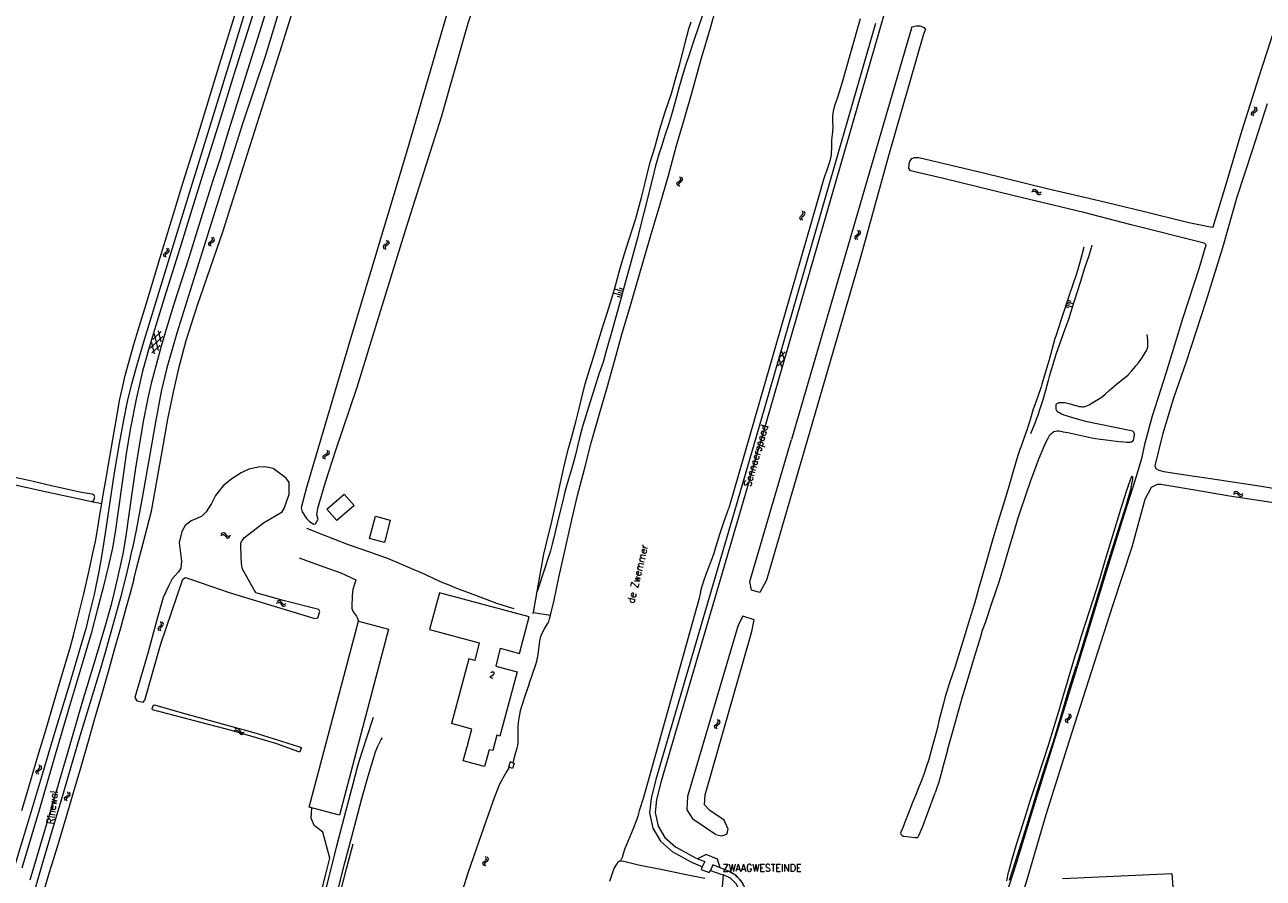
# Model space of a CAD drawing. Header units: metres. Extents: x 189705 to 199106, y 581686 to 588448.
# Tile 495 of 555: x 197598 to 197928, y 586256 to 586484. Entities that reach past the tile are written whole.
import ezdxf

# ---------------------------------------------------------------- set-up
doc = ezdxf.new("R2010")
doc.units = ezdxf.units.M
doc.layers.add('B-WA-OG-GBKN-G', color=7, linetype='Continuous', lineweight=18)
doc.styles.add('Style-STANDARD', font='STANDARD.shx')

msp = doc.modelspace()

# ---------------------------------------------------------------- linework, layer by layer
at = {"layer": 'B-WA-OG-GBKN-G'}
for p, q in [((197925.012, 586460.37), (197925.198, 586460.653)), ((197925.041, 586460.044), (197925.012, 586460.37)), ((197925.221, 586459.678), (197925.041, 586460.044)), ((197925.198, 586460.653), (197925.53, 586460.887)), ((197925.497, 586460.247), (197925.676, 586460.52)), ((197925.524, 586459.92), (197925.497, 586460.247)), ((197925.701, 586459.553), (197925.524, 586459.92)), ((197925.53, 586460.887), (197925.863, 586461.124)), ((197925.676, 586460.52), (197926.012, 586460.764)), ((197926.021, 586461.733), (197925.841, 586462.1)), ((197925.863, 586461.124), (197926.046, 586461.397)), ((197926.012, 586460.764), (197926.346, 586460.998)), ((197926.046, 586461.397), (197926.021, 586461.733)), ((197926.501, 586461.607), (197926.322, 586461.975)), ((197926.346, 586460.998), (197926.529, 586461.271)), ((197926.529, 586461.271), (197926.501, 586461.607)), ((197772.28, 586442.192), (197772.603, 586442.442)), ((197772.735, 586443.056), (197772.541, 586443.416)), ((197772.603, 586442.442), (197772.775, 586442.722)), ((197772.775, 586442.722), (197772.735, 586443.056)), ((197773.221, 586442.951), (197773.026, 586443.311)), ((197773.09, 586442.336), (197773.262, 586442.616)), ((197773.262, 586442.616), (197773.221, 586442.951)), ((197771.783, 586441.654), (197771.957, 586441.944)), ((197771.825, 586441.329), (197771.783, 586441.654)), ((197772.02, 586440.971), (197771.825, 586441.329)), ((197771.957, 586441.944), (197772.28, 586442.192)), ((197772.273, 586441.551), (197772.441, 586441.831)), ((197772.313, 586441.225), (197772.273, 586441.551)), ((197772.505, 586440.866), (197772.313, 586441.225)), ((197772.441, 586441.831), (197772.766, 586442.088)), ((197772.766, 586442.088), (197773.09, 586442.336)), ((197866.487, 586439.382), (197866.842, 586439.581)), ((197866.583, 586439.869), (197866.937, 586440.07)), ((197866.842, 586439.581), (197867.168, 586439.626)), ((197866.937, 586440.07), (197867.261, 586440.118)), ((197867.168, 586439.626), (197867.45, 586439.464)), ((197867.261, 586440.118), (197867.555, 586439.949)), ((197867.45, 586439.464), (197867.714, 586439.144)), ((197867.555, 586439.949), (197867.808, 586439.631)), ((197867.714, 586439.144), (197867.967, 586438.824)), ((197867.808, 586439.631), (197868.064, 586439.313)), ((197868.064, 586439.313), (197868.348, 586439.146)), ((197868.348, 586439.146), (197868.681, 586439.192)), ((197868.681, 586439.192), (197869.037, 586439.392)), ((197867.967, 586438.824), (197868.251, 586438.657)), ((197868.251, 586438.657), (197868.585, 586438.705)), ((197868.585, 586438.705), (197868.941, 586438.905)), ((197804.564, 586432.495), (197804.708, 586432.802)), ((197804.708, 586432.802), (197805.004, 586433.081)), ((197805.004, 586433.081), (197805.3, 586433.363)), ((197805.063, 586432.443), (197805.201, 586432.739)), ((197805.368, 586433.988), (197805.138, 586434.326)), ((197805.201, 586432.739), (197805.498, 586433.028)), ((197805.3, 586433.363), (197805.442, 586433.66)), ((197805.442, 586433.66), (197805.368, 586433.988)), ((197805.498, 586433.028), (197805.795, 586433.307)), ((197805.862, 586433.933), (197805.632, 586434.271)), ((197805.795, 586433.307), (197805.937, 586433.604)), ((197805.937, 586433.604), (197805.862, 586433.933)), ((197804.639, 586432.177), (197804.564, 586432.495)), ((197804.87, 586431.841), (197804.639, 586432.177)), ((197805.135, 586432.123), (197805.063, 586432.443)), ((197805.363, 586431.785), (197805.135, 586432.123)), ((197646.852, 586425.621), (197647.04, 586425.904)), ((197647.04, 586425.904), (197647.373, 586426.137)), ((197647.373, 586426.137), (197647.706, 586426.372)), ((197647.517, 586425.769), (197647.854, 586426.012)), ((197647.866, 586426.981), (197647.687, 586427.349)), ((197647.706, 586426.372), (197647.89, 586426.645)), ((197647.854, 586426.012), (197648.189, 586426.245)), ((197647.89, 586426.645), (197647.866, 586426.981)), ((197648.346, 586426.854), (197648.168, 586427.222)), ((197648.189, 586426.245), (197648.373, 586426.518)), ((197648.373, 586426.518), (197648.346, 586426.854)), ((197694.246, 586426.537), (197694.428, 586426.173)), ((197694.428, 586426.173), (197694.459, 586425.846)), ((197694.729, 586426.418), (197694.913, 586426.055)), ((197694.913, 586426.055), (197694.946, 586425.729)), ((197819.292, 586427.4), (197819.459, 586427.694)), ((197819.342, 586427.076), (197819.292, 586427.4)), ((197819.546, 586426.723), (197819.342, 586427.076)), ((197819.459, 586427.694), (197819.776, 586427.95)), ((197819.776, 586427.95), (197820.093, 586428.208)), ((197819.785, 586427.309), (197819.945, 586427.593)), ((197819.833, 586426.985), (197819.785, 586427.309)), ((197820.034, 586426.63), (197819.833, 586426.985)), ((197819.945, 586427.593), (197820.264, 586427.859)), ((197820.21, 586428.826), (197820.007, 586429.181)), ((197820.093, 586428.208), (197820.257, 586428.493)), ((197820.257, 586428.493), (197820.21, 586428.826)), ((197820.264, 586427.859), (197820.582, 586428.114)), ((197820.697, 586428.732), (197820.494, 586429.087)), ((197820.582, 586428.114), (197820.747, 586428.399)), ((197820.747, 586428.399), (197820.697, 586428.732)), ((197634.841, 586422.683), (197635.025, 586422.967)), ((197634.873, 586422.357), (197634.841, 586422.683)), ((197635.025, 586422.967), (197635.356, 586423.204)), ((197635.328, 586422.564), (197635.505, 586422.839)), ((197635.356, 586423.204), (197635.686, 586423.444)), ((197635.505, 586422.839), (197635.838, 586423.085)), ((197635.839, 586424.054), (197635.656, 586424.42)), ((197635.686, 586423.444), (197635.867, 586423.719)), ((197635.838, 586423.085), (197636.17, 586423.322)), ((197635.867, 586423.719), (197635.839, 586424.054)), ((197636.32, 586423.933), (197636.138, 586424.299)), ((197636.17, 586423.322), (197636.351, 586423.597)), ((197636.351, 586423.597), (197636.32, 586423.933)), ((197646.88, 586425.295), (197646.852, 586425.621)), ((197647.059, 586424.929), (197646.88, 586425.295)), ((197647.338, 586425.497), (197647.517, 586425.769)), ((197647.363, 586425.17), (197647.338, 586425.497)), ((197647.539, 586424.802), (197647.363, 586425.17)), ((197693.62, 586425.084), (197693.44, 586424.809)), ((197693.44, 586424.809), (197693.472, 586424.473)), ((197693.472, 586424.473), (197693.656, 586424.108)), ((197693.951, 586425.322), (197693.62, 586425.084)), ((197694.104, 586424.965), (197693.925, 586424.689)), ((197693.925, 586424.689), (197693.955, 586424.354)), ((197694.284, 586425.571), (197693.951, 586425.322)), ((197693.955, 586424.354), (197694.139, 586423.989)), ((197694.434, 586425.205), (197694.104, 586424.965)), ((197694.459, 586425.846), (197694.284, 586425.571)), ((197694.764, 586425.444), (197694.434, 586425.205)), ((197694.946, 586425.729), (197694.764, 586425.444)), ((197635.056, 586421.993), (197634.873, 586422.357)), ((197635.357, 586422.237), (197635.328, 586422.564)), ((197635.538, 586421.872), (197635.357, 586422.237)), ((197757.347, 586412.833), (197755.175, 586413.437)), ((197757.498, 586413.376), (197756.412, 586413.678)), ((197757.045, 586411.747), (197754.873, 586412.351)), ((197756.894, 586411.204), (197755.808, 586411.506)), ((197757.196, 586412.29), (197756.11, 586412.592)), ((197875.674, 586409.691), (197876.532, 586409.407)), ((197875.816, 586410.12), (197877.532, 586409.553)), ((197875.958, 586410.549), (197876.816, 586410.265)), ((197875.39, 586408.833), (197876.248, 586408.549)), ((197875.532, 586409.262), (197877.248, 586408.695)), ((197634.602, 586400.852), (197631.278, 586397.678)), ((197634.166, 586402.109), (197631.957, 586400)), ((197633.483, 586397.031), (197632.396, 586401.498)), ((197634.164, 586399.355), (197633.444, 586402.32)), ((197633.92, 586398.524), (197631.713, 586396.418)), ((197632.436, 586396.207), (197631.715, 586399.171)), ((197798.99, 586394.989), (197800.638, 586396.687)), ((197799.699, 586396.922), (197800.346, 586394.649)), ((197798.7, 586392.95), (197800.346, 586394.649)), ((197798.99, 586394.989), (197799.639, 586392.715)), ((197678.36, 586369.524), (197678.579, 586369.77)), ((197678.6, 586370.106), (197678.473, 586370.494)), ((197678.579, 586369.77), (197678.6, 586370.106)), ((197679.059, 586369.915), (197678.932, 586370.304)), ((197679.039, 586369.578), (197679.059, 586369.915)), ((197677.395, 586368.569), (197677.411, 586368.896)), ((197677.522, 586368.182), (197677.395, 586368.569)), ((197677.411, 586368.896), (197677.635, 586369.151)), ((197677.635, 586369.151), (197677.997, 586369.337)), ((197677.856, 586368.38), (197677.875, 586368.707)), ((197677.981, 586367.992), (197677.856, 586368.38)), ((197677.875, 586368.707), (197678.09, 586368.953)), ((197677.997, 586369.337), (197678.36, 586369.524)), ((197678.09, 586368.953), (197678.456, 586369.148)), ((197678.456, 586369.148), (197678.82, 586369.333)), ((197678.82, 586369.333), (197679.039, 586369.578)), ((197920.268, 586358.752), (197920.607, 586358.977)), ((197920.327, 586359.245), (197920.665, 586359.472)), ((197920.607, 586358.977), (197920.928, 586359.047)), ((197920.665, 586359.472), (197920.985, 586359.544)), ((197920.928, 586359.047), (197921.222, 586358.906)), ((197920.985, 586359.544), (197921.29, 586359.398)), ((197921.222, 586358.906), (197921.509, 586358.606)), ((197921.29, 586359.398), (197921.567, 586359.1)), ((197921.509, 586358.606), (197921.785, 586358.306)), ((197921.567, 586359.1), (197921.846, 586358.801)), ((197921.785, 586358.306), (197922.081, 586358.161)), ((197921.846, 586358.801), (197922.141, 586358.656)), ((197922.081, 586358.161), (197922.41, 586358.234)), ((197922.141, 586358.656), (197922.47, 586358.727)), ((197922.41, 586358.234), (197922.75, 586358.46)), ((197922.47, 586358.727), (197922.81, 586358.954)), ((197650.085, 586347.748), (197650.44, 586347.948)), ((197650.181, 586348.235), (197650.534, 586348.438)), ((197650.44, 586347.948), (197650.765, 586347.994)), ((197650.534, 586348.438), (197650.858, 586348.486)), ((197650.765, 586347.994), (197651.049, 586347.832)), ((197650.858, 586348.486), (197651.152, 586348.318)), ((197651.049, 586347.832), (197651.313, 586347.513)), ((197651.152, 586348.318), (197651.406, 586348.001)), ((197651.313, 586347.513), (197651.567, 586347.193)), ((197651.406, 586348.001), (197651.663, 586347.683)), ((197651.567, 586347.193), (197651.851, 586347.027)), ((197651.663, 586347.683), (197651.947, 586347.517)), ((197651.851, 586347.027), (197652.185, 586347.076)), ((197651.947, 586347.517), (197652.28, 586347.563)), ((197652.185, 586347.076), (197652.54, 586347.277)), ((197652.28, 586347.563), (197652.636, 586347.765)), ((197665.109, 586330.177), (197665.475, 586330.356)), ((197665.475, 586330.356), (197665.801, 586330.384)), ((197665.801, 586330.384), (197666.083, 586330.197)), ((197666.083, 586330.197), (197666.317, 586329.864)), ((197664.983, 586329.697), (197665.35, 586329.873)), ((197665.35, 586329.873), (197665.677, 586329.899)), ((197665.677, 586329.899), (197665.949, 586329.719)), ((197665.949, 586329.719), (197666.193, 586329.383)), ((197666.193, 586329.383), (197666.426, 586329.049)), ((197666.317, 586329.864), (197666.553, 586329.531)), ((197666.426, 586329.049), (197666.699, 586328.865)), ((197666.553, 586329.531), (197666.826, 586329.347)), ((197666.699, 586328.865), (197667.035, 586328.892)), ((197666.826, 586329.347), (197667.161, 586329.372)), ((197667.035, 586328.892), (197667.403, 586329.07)), ((197667.161, 586329.372), (197667.529, 586329.551)), ((197633.546, 586323.227), (197633.844, 586323.504)), ((197633.844, 586323.504), (197634.141, 586323.784)), ((197634.215, 586324.408), (197633.987, 586324.748)), ((197634.141, 586323.784), (197634.286, 586324.08)), ((197634.286, 586324.08), (197634.215, 586324.408)), ((197634.337, 586323.448), (197634.637, 586323.725)), ((197634.708, 586324.35), (197634.48, 586324.689)), ((197634.637, 586323.725), (197634.781, 586324.021)), ((197634.781, 586324.021), (197634.708, 586324.35)), ((197633.4, 586322.921), (197633.546, 586323.227)), ((197633.473, 586322.602), (197633.4, 586322.921)), ((197633.701, 586322.265), (197633.473, 586322.602)), ((197633.898, 586322.866), (197634.038, 586323.16)), ((197633.968, 586322.545), (197633.898, 586322.866)), ((197634.194, 586322.206), (197633.968, 586322.545)), ((197634.038, 586323.16), (197634.337, 586323.448)), ((197781.803, 586296.842), (197781.979, 586297.131)), ((197781.979, 586297.131), (197782.303, 586297.378)), ((197782.303, 586297.378), (197782.627, 586297.626)), ((197782.462, 586297.016), (197782.788, 586297.272)), ((197782.762, 586298.241), (197782.569, 586298.601)), ((197782.627, 586297.626), (197782.8, 586297.906)), ((197782.8, 586297.906), (197782.762, 586298.241)), ((197782.788, 586297.272), (197783.114, 586297.518)), ((197783.247, 586298.133), (197783.054, 586298.494)), ((197783.114, 586297.518), (197783.287, 586297.798)), ((197783.287, 586297.798), (197783.247, 586298.133)), ((197875.459, 586298.418), (197875.645, 586298.701)), ((197875.488, 586298.092), (197875.459, 586298.418)), ((197875.668, 586297.726), (197875.488, 586298.092)), ((197875.645, 586298.701), (197875.977, 586298.935)), ((197875.944, 586298.295), (197876.123, 586298.568)), ((197875.971, 586297.968), (197875.944, 586298.295)), ((197876.148, 586297.601), (197875.971, 586297.968)), ((197875.977, 586298.935), (197876.31, 586299.172)), ((197876.123, 586298.568), (197876.459, 586298.812)), ((197876.468, 586299.781), (197876.288, 586300.148)), ((197876.31, 586299.172), (197876.493, 586299.445)), ((197876.459, 586298.812), (197876.793, 586299.046)), ((197876.493, 586299.445), (197876.468, 586299.781)), ((197876.948, 586299.655), (197876.769, 586300.023)), ((197876.793, 586299.046), (197876.976, 586299.319)), ((197876.976, 586299.319), (197876.948, 586299.655)), ((197653.767, 586295.701), (197654.152, 586295.834)), ((197653.947, 586296.163), (197654.331, 586296.299)), ((197654.152, 586295.834), (197654.48, 586295.822)), ((197654.331, 586296.299), (197654.658, 586296.29)), ((197654.48, 586295.822), (197654.73, 586295.612)), ((197654.658, 586296.29), (197654.917, 586296.072)), ((197654.73, 586295.612), (197654.933, 586295.251)), ((197654.917, 586296.072), (197655.111, 586295.714)), ((197654.933, 586295.251), (197655.126, 586294.891)), ((197655.111, 586295.714), (197655.307, 586295.356)), ((197655.126, 586294.891), (197655.376, 586294.677)), ((197655.307, 586295.356), (197655.557, 586295.142)), ((197655.376, 586294.677), (197655.713, 586294.666)), ((197655.557, 586295.142), (197655.894, 586295.128)), ((197655.713, 586294.666), (197656.099, 586294.801)), ((197655.894, 586295.128), (197656.279, 586295.264)), ((197781.844, 586296.517), (197781.803, 586296.842)), ((197782.037, 586296.158), (197781.844, 586296.517)), ((197782.293, 586296.737), (197782.462, 586297.016)), ((197782.332, 586296.411), (197782.293, 586296.737)), ((197782.522, 586296.051), (197782.332, 586296.411)), ((197600.825, 586284.757), (197601.007, 586285.043)), ((197600.859, 586284.432), (197600.825, 586284.757)), ((197601.044, 586284.069), (197600.859, 586284.432)), ((197601.007, 586285.043), (197601.336, 586285.283)), ((197601.312, 586284.642), (197601.487, 586284.918)), ((197601.344, 586284.315), (197601.312, 586284.642)), ((197601.336, 586285.283), (197601.665, 586285.524)), ((197601.527, 586283.951), (197601.344, 586284.315)), ((197601.487, 586284.918), (197601.819, 586285.167)), ((197601.813, 586286.135), (197601.629, 586286.5)), ((197601.665, 586285.524), (197601.844, 586285.8)), ((197601.844, 586285.8), (197601.813, 586286.135)), ((197601.819, 586285.167), (197602.15, 586285.406)), ((197602.296, 586286.017), (197602.111, 586286.382)), ((197602.15, 586285.406), (197602.329, 586285.682)), ((197602.329, 586285.682), (197602.296, 586286.017)), ((197608.424, 586277.62), (197608.606, 586277.906)), ((197608.459, 586277.295), (197608.424, 586277.62)), ((197608.646, 586276.932), (197608.459, 586277.295)), ((197608.606, 586277.906), (197608.934, 586278.147)), ((197608.912, 586277.506), (197609.086, 586277.782)), ((197608.944, 586277.18), (197608.912, 586277.506)), ((197608.934, 586278.147), (197609.263, 586278.389)), ((197609.086, 586277.782), (197609.417, 586278.032)), ((197609.409, 586279.001), (197609.223, 586279.365)), ((197609.263, 586278.389), (197609.441, 586278.666)), ((197609.441, 586278.666), (197609.409, 586279.001)), ((197609.417, 586278.032), (197609.747, 586278.272)), ((197609.892, 586278.884), (197609.706, 586279.248)), ((197609.747, 586278.272), (197609.926, 586278.549)), ((197609.926, 586278.549), (197609.892, 586278.884)), ((197609.128, 586276.816), (197608.944, 586277.18)), ((197720.178, 586260.568), (197720.492, 586260.827)), ((197720.492, 586260.827), (197720.807, 586261.087)), ((197720.665, 586260.471), (197720.981, 586260.739)), ((197720.919, 586261.706), (197720.713, 586262.059)), ((197720.807, 586261.087), (197720.97, 586261.373)), ((197720.97, 586261.373), (197720.919, 586261.706)), ((197720.981, 586260.739), (197721.298, 586260.997)), ((197721.408, 586261.617), (197721.202, 586261.97)), ((197721.298, 586260.997), (197721.46, 586261.283)), ((197721.46, 586261.283), (197721.408, 586261.617)), ((197720.013, 586260.272), (197720.178, 586260.568)), ((197720.066, 586259.949), (197720.013, 586260.272)), ((197720.273, 586259.598), (197720.066, 586259.949)), ((197720.507, 586260.186), (197720.665, 586260.471)), ((197720.557, 586259.862), (197720.507, 586260.186)), ((197720.761, 586259.509), (197720.557, 586259.862))]:
    msp.add_line(p, q, dxfattribs=at)
at = {"layer": 'B-WA-OG-GBKN-G', "flags": 128}
for points in [[(197669.317, 586500), (197661.994, 586475.742), (197655.842, 586457.556), (197648.946, 586435.483), (197643.71, 586418.784), (197638.363, 586401.685), (197635.705, 586392.463), (197634.168, 586386.126), (197632.641, 586377.917), (197629.248, 586358.737), (197627.533, 586349.111), (197626.461, 586343.996)], [(197627.589, 586338.887), (197629.798, 586347.323), (197631.632, 586354.217), (197634.45, 586370.094), (197635.994, 586378.727), (197637.448, 586385.951), (197638.98, 586392.734), (197640.813, 586399.735), (197643.839, 586409.155), (197650.675, 586429.031), (197656.662, 586447.818), (197665.42, 586475.274), (197673.102, 586500)], [(197714.462, 586500), (197711.258, 586489.931), (197699.516, 586449.617), (197684.899, 586400.807), (197672.938, 586360.495), (197671.512, 586355.073), (197671.805, 586354.07), (197672.973, 586352.222), (197673.78, 586351.493), (197674.913, 586350.761), (197675.347, 586350.792), (197676.078, 586352.042), (197675.674, 586353.217), (197675.933, 586354.997), (197678.035, 586361.966), (197680.79, 586370.449), (197686.453, 586387.262), (197692.069, 586405.48), (197699.553, 586429.704), (197708.98, 586459.389), (197716.044, 586484.401), (197721.235, 586500)], [(197830.808, 586500), (197825.717, 586482.289)], [(197835.12, 586448.6), (197836.257, 586448.533), (197853.535, 586444.468), (197870.533, 586440.292), (197884.302, 586437.135), (197896.102, 586434.285), (197908.285, 586431.241), (197914.523, 586429.965), (197914.848, 586430.101), (197918.282, 586441.484), (197922.5, 586455.603), (197926.984, 586469.89), (197931.33, 586483.378), (197935.637, 586496.664), (197936.78, 586500)], [(197661.016, 586494.413), (197657.733, 586483.882), (197653.682, 586470.941), (197649.835, 586458.506), (197645.655, 586445.235), (197642.373, 586434.704), (197639.116, 586424.249), (197635.064, 586411.333), (197632.731, 586403.771), (197630.935, 586397.909), (197629.24, 586391.539), (197627.541, 586384.051), (197625.97, 586376.435), (197624.961, 586370.088), (197623.665, 586361.202), (197622.705, 586354.321), (197621.875, 586348.583), (197621.177, 586344.47), (197620.097, 586339.749), (197618.733, 586333.81), (197617.218, 586328.125), (197615.496, 586321.526), (197612.854, 586312.568), (197609.904, 586302.798), (197605.926, 586289.17), (197601.59, 586274.426), (197596.997, 586258.971)], [(197594.426, 586257.227), (197598.607, 586271.006), (197602.302, 586283.39), (197605.662, 586294.531), (197609.69, 586307.904), (197613.05, 586319.044), (197614.384, 586323.511), (197615.182, 586326.963), (197616.39, 586331.988), (197617.627, 586338.081), (197618.428, 586342.676), (197619.49, 586349.531), (197620.552, 586356.716), (197621.717, 586364.409), (197623.036, 586372.228), (197624.197, 586378.524), (197625.202, 586383.499), (197626.385, 586388.22), (197627.823, 586393.601), (197629.747, 586399.995), (197633.825, 586413.318), (197637.801, 586426.412), (197648.085, 586459.604), (197652.881, 586475.16), (197657.088, 586489.219)], [(197599.224, 586255.865), (197602.867, 586268.097), (197606.229, 586279.517), (197609.513, 586290.683), (197613.183, 586303.321), (197616.902, 586315.654), (197619.288, 586323.673), (197620.494, 586327.835), (197621.033, 586329.687), (197621.728, 586332.606), (197623.143, 586338.851), (197624.044, 586342.861), (197624.431, 586344.892), (197624.949, 586348.243), (197626.428, 586359.034), (197627.387, 586365.661), (197628.448, 586372.287), (197629.584, 586378.557), (197630.668, 586384.371), (197631.646, 586388.737), (197632.929, 586393.381), (197634.29, 586398.33), (197636.009, 586404.243), (197637.651, 586409.496), (197639.702, 586415.839), (197641.573, 586421.6), (197643.676, 586428.553), (197645.702, 586435.125), (197648.061, 586442.535), (197649.881, 586448.117), (197651.882, 586454.588), (197654.01, 586461.465), (197656.805, 586470.245), (197660.01, 586480.421), (197662.729, 586489.226)], [(197732.333, 586308.122), (197733.332, 586311.014), (197733.999, 586313.019), (197734.383, 586314.186), (197734.614, 586315.075), (197734.719, 586315.963), (197734.926, 586317.512), (197735.212, 586319.518), (197735.315, 586320.076), (197735.469, 586320.813), (197735.853, 586321.675), (197736.441, 586322.791), (197737.232, 586324.16), (197737.564, 586324.794), (197737.769, 586325.454), (197737.949, 586326.012), (197738.052, 586326.469), (197738.978, 586330.505), (197740.291, 586336.52), (197742.144, 586344.821), (197743.715, 586351.928), (197745.233, 586358.426), (197747.082, 586365.456), (197748.932, 586372.461), (197751.139, 586380.176), (197753.115, 586387.18), (197755.297, 586394.895), (197757.197, 586401.722), (197759.121, 586408.219), (197762.663, 586420.425), (197764.921, 586428.089), (197767.306, 586436.083), (197769.514, 586443.773), (197771.696, 586451.767), (197773.57, 586458.365), (197775.854, 586466.105), (197778.267, 586474.785), (197780.679, 586483.185), (197782.963, 586491.154)], [(197597.016, 586274.364), (197598.787, 586280.302), (197601.301, 586288.829), (197603.379, 586295.808), (197605.662, 586303.446), (197607.664, 586310.324), (197609.87, 586317.759), (197610.794, 586321.033), (197611.9, 586325.424), (197613.468, 586331.795), (197614.935, 586338.394), (197615.99, 586342.963), (197616.634, 586346.136), (197617.202, 586349.233), (197617.823, 586353.27), (197618.34, 586356.24), (197618.728, 586358.601), (197619.425, 586362.46), (197620.123, 586366.7), (197621.647, 586375.408), (197622.423, 586379.952), (197623.094, 586383.709), (197623.738, 586386.73), (197624.587, 586390.385), (197625.64, 586394.192), (197626.821, 586398.43), (197628.308, 586403.378), (197630.489, 586410.585), (197633.592, 586420.711), (197636.978, 586431.8), (197640.082, 586441.976), (197643.902, 586454.055), (197649.776, 586473.417), (197654.29, 586488.008)], [(197778.76, 586487.103), (197776.274, 586479.77), (197774.736, 586475.202), (197774.121, 586473.401), (197773.454, 586471.092), (197772.351, 586467.387), (197771.298, 586463.377), (197770.297, 586459.925), (197769.502, 586457.311), (197768.656, 586454.672), (197767.656, 586451.526), (197766.964, 586449.496), (197766.502, 586447.821), (197766.091, 586446.324), (197765.294, 586442.999), (197763.058, 586434.166), (197761.131, 586426.755), (197759.256, 586419.903), (197757.972, 586415.106), (197756.252, 586408.863), (197754.66, 586403.127), (197752.838, 586396.63), (197752.068, 586393.966), (197750.94, 586390.718), (197749.761, 586387.064), (197748.197, 586381.963), (197747.094, 586378.487), (197746.581, 586376.812), (197745.708, 586373.411), (197744.679, 586369.249), (197743.883, 586366.305), (197742.882, 586362.726), (197741.907, 586359.376), (197741.316, 586356.965), (197740.03, 586351.711), (197738.924, 586347.092), (197738.513, 586345.391), (197738, 586343.64), (197737.461, 586341.762), (197736.615, 586339.301), (197734.513, 586332.78)], [(197810.375, 586440.741), (197810.489, 586441.203), (197810.951, 586442.751), (197811.335, 586443.868), (197811.873, 586445.288), (197812.488, 586447.141), (197812.744, 586448.054), (197813.002, 586449.171), (197813.03, 586450.035), (197813.057, 586450.873), (197813.086, 586452.016), (197813.115, 586453.082), (197813.193, 586453.997), (197813.375, 586455.444), (197813.455, 586456.739), (197813.383, 586458.111), (197813.387, 586459.559), (197813.491, 586460.422), (197813.646, 586461.336), (197814.006, 586462.732), (197814.672, 586464.66), (197815.518, 586467.249), (197816.236, 586469.609), (197816.853, 586471.893), (197818.137, 586476.563), (197820.703, 586485.623)], [(197734.513, 586332.78), (197735.469, 586338.314), (197736.244, 586342.757), (197736.989, 586345.675), (197738.352, 586351.488), (197740.076, 586358.9), (197741.62, 586365.829), (197742.778, 586370.677), (197743.394, 586372.834), (197744.832, 586378.062), (197745.603, 586381.26), (197746.272, 586384.179), (197747.274, 586388.19), (197748.12, 586390.727), (197749.505, 586395.269), (197750.967, 586400.015), (197752.044, 586403.466), (197753.198, 586407.018), (197754.429, 586411.028), (197755.302, 586414.099), (197756.534, 586418.667), (197757.407, 586421.712), (197758.253, 586424.25), (197760.766, 586432.268), (197762.306, 586437.852), (197763.309, 586441.836), (197764.003, 586444.806), (197764.723, 586447.598), (197765.851, 586451.201), (197767.237, 586456.125), (197768.545, 586460.49), (197769.391, 586463.103), (197770.288, 586465.64), (197771.34, 586469.168), (197772.469, 586473.178), (197773.215, 586476.274), (197774.371, 586480.868), (197774.962, 586482.924), (197775.526, 586484.751)], [(197824.706, 586484.344), (197792.881, 586374.022), (197787.464, 586355.463), (197766.123, 586282.578), (197764.852, 586277.565), (197764.479, 586273.7), (197765.338, 586269.655), (197767.4, 586266.182), (197770.598, 586263.361)], [(197825.717, 586482.289), (197794.322, 586373.604)], [(197834.461, 586483.42), (197802.338, 586373.3)], [(197834.461, 586483.42), (197835.702, 586483.712), (197836.582, 586483.712), (197837.587, 586483.335), (197838.09, 586482.707), (197837.543, 586481.516)], [(197837.543, 586481.516), (197828.181, 586449.03), (197820.802, 586422.236), (197795.698, 586335.806), (197793.896, 586332.521), (197791.658, 586333.136), (197791.208, 586335.454), (197802.338, 586373.3)], [(197929.217, 586462.861), (197925.216, 586450.477), (197921.131, 586438.003), (197917.265, 586424.449), (197912.892, 586410.156), (197907.619, 586394.075), (197904.233, 586384.324), (197901.3, 586374.624), (197899.242, 586366.32), (197899.513, 586365.618), (197899.708, 586365.481), (197900.344, 586365.142), (197901.618, 586364.776), (197906.803, 586363.964), (197916.551, 586362.534), (197927.085, 586360.934), (197934.006, 586359.801)], [(197858.433, 586248.206), (197862.486, 586260.557), (197866.944, 586275.436), (197871.552, 586289.95), (197876.239, 586305.011), (197881.396, 586321.773), (197885.972, 586336.925), (197890.599, 586351.842), (197894.13, 586362.615), (197895.847, 586368.657), (197896.71, 586372.465), (197898.611, 586379.664), (197902.292, 586391.047), (197906.718, 586405.568), (197911.044, 586418.926), (197912.951, 586425.287), (197912.626, 586425.645), (197912.425, 586425.691), (197892.906, 586430.585), (197880.32, 586433.87), (197862.081, 586438.269), (197842.867, 586442.941), (197834.069, 586445.032), (197833.667, 586445.683), (197833.714, 586446.84), (197833.871, 586447.457), (197834.418, 586448.288), (197835.12, 586448.6)], [(197810.375, 586440.741), (197785.596, 586355.046)], [(197880.338, 586424.672), (197879.362, 586420.942), (197878.848, 586419.064), (197878.643, 586418.404), (197878.386, 586417.566), (197877.31, 586414.395), (197876.465, 586412.086), (197874.235, 586405.336), (197872.825, 586400.87), (197872.62, 586400.236), (197871.028, 586394.576), (197870.104, 586391.353), (197869.155, 586388.054), (197868.95, 586387.394), (197868.078, 586384.832), (197867.157, 586382.345), (197866.824, 586381.407), (197866.285, 586379.554), (197865.798, 586378.006), (197865.003, 586375.545), (197864.695, 586374.58), (197863.901, 586372.373), (197863.491, 586371.257), (197863.236, 586370.623), (197862.646, 586368.821), (197861.568, 586365.141), (197860.311, 586360.802), (197858.823, 586355.828), (197857.387, 586351.311)], [(197882.474, 586425.199), (197882.243, 586424.463), (197881.627, 586422.331), (197880.525, 586419.007), (197879.345, 586415.226), (197877.781, 586410.253), (197876.884, 586407.411), (197876.217, 586405.381), (197875.244, 586402.742), (197873.758, 586398.53), (197872.964, 586396.272), (197872.323, 586394.242), (197871.323, 586390.994), (197871.092, 586390.182), (197870.759, 586389.091), (197870.09, 586386.375), (197869.346, 586383.888), (197868.423, 586380.97), (197868.115, 586379.98), (197867.706, 586378.94), (197867.296, 586377.849), (197866.068, 586374.856)], [(197875.789, 586383.03), (197876.356, 586382.926), (197879.072, 586382.155), (197879.326, 586382.154), (197879.58, 586382.128), (197879.987, 586382.076), (197880.292, 586382.075), (197880.605, 586382.14), (197880.876, 586382.225), (197881.309, 586382.376), (197881.716, 586382.604), (197882.301, 586382.907), (197884.897, 586384.499), (197885.254, 586384.802), (197885.967, 586385.384), (197887.062, 586386.371), (197888.998, 586388.067), (197889.711, 586388.649), (197890.323, 586389.13), (197891.417, 586389.964), (197892.156, 586390.597), (197892.997, 586391.534), (197893.635, 586392.243), (197894.221, 586393.004), (197894.909, 586393.789), (197895.343, 586394.423), (197895.93, 586395.259), (197896.491, 586396.172), (197896.772, 586396.628), (197897.104, 586397.16), (197897.235, 586397.479), (197897.304, 586397.637), (197897.334, 586397.825), (197897.363, 586398.071), (197897.361, 586398.252), (197897.363, 586398.544), (197897.363, 586398.785), (197897.364, 586399.191), (197897.366, 586399.75), (197897.318, 586400.69), (197897.218, 586401.376)], [(197873.689, 586383.087), (197873.434, 586383.011), (197873.154, 586382.834), (197872.976, 586382.733), (197872.884, 586382.593), (197872.822, 586382.333), (197872.822, 586382.048), (197872.846, 586381.819), (197872.871, 586381.463), (197873.022, 586381.107), (197873.225, 586380.878), (197873.561, 586380.637), (197873.884, 586380.444), (197874.315, 586380.214), (197874.95, 586379.933), (197875.635, 586379.702), (197876.422, 586379.445), (197879.164, 586378.649), (197880.738, 586378.263), (197892.952, 586375.735), (197893.358, 586375.607), (197893.458, 586375.495), (197893.535, 586375.377), (197893.586, 586375.276), (197893.636, 586375.148), (197893.676, 586375.03), (197893.715, 586374.891), (197893.745, 586374.743), (197893.736, 586374.564), (197893.725, 586374.357), (197893.696, 586374.109), (197893.626, 586373.812), (197893.577, 586373.565), (197893.478, 586373.168), (197893.248, 586372.813), (197892.992, 586372.614), (197892.685, 586372.575), (197892.435, 586372.561), (197891.825, 586372.563), (197890.987, 586372.617), (197890.275, 586372.721)], [(197875.789, 586383.03), (197875.137, 586383.133), (197874.54, 586383.155), (197874.019, 586383.136), (197873.689, 586383.087)], [(197794.322, 586373.604), (197788.904, 586355.042), (197767.57, 586282.183), (197766.334, 586277.307), (197765.995, 586273.786), (197766.754, 586270.208), (197768.569, 586267.151), (197771.461, 586264.6)], [(197843.949, 586290.416), (197846.054, 586297.979), (197847.851, 586304.4), (197848.595, 586306.709), (197851.34, 586315.896), (197852.802, 586320.768), (197853.315, 586322.468), (197854.058, 586324.473), (197855.877, 586329.953), (197857.697, 586335.333), (197858.568, 586337.997), (197858.902, 586339.139), (197860.519, 586344.671), (197861.545, 586348.148), (197862.751, 586352.183), (197863.417, 586354.314), (197864.878, 586358.476), (197866.184, 586362.358), (197867.568, 586366.189), (197868.208, 586367.94), (197868.643, 586368.929), (197869.563, 586371.11), (197870.254, 586372.734), (197870.765, 586373.723), (197871.072, 586374.23), (197871.352, 586374.585), (197871.591, 586374.849), (197871.811, 586375.04), (197872.091, 586375.268), (197872.345, 586375.42), (197872.727, 586375.596), (197873.184, 586375.671), (197873.667, 586375.669), (197874.178, 586375.549), (197874.759, 586375.412), (197876.029, 586375.179), (197882.453, 586373.787), (197883.418, 586373.632), (197884.789, 586373.424), (197886.237, 586373.242), (197890.275, 586372.721)], [(197590.993, 586362.094), (197598.407, 586360.495), (197603.663, 586359.361), (197606.99, 586358.639), (197609.859, 586357.995), (197613.643, 586357.221), (197615.598, 586356.808), (197615.823, 586356.806), (197616.055, 586356.908), (197616.209, 586357.162), (197616.308, 586357.412), (197616.388, 586357.687), (197616.421, 586357.897), (197616.44, 586358.024), (197616.415, 586358.253), (197616.299, 586358.438), (197616.086, 586358.584), (197615.73, 586358.713), (197615.144, 586358.826), (197614.511, 586358.894), (197612.48, 586359.282), (197609.28, 586360.003), (197604.939, 586361.008), (197598.845, 586362.348), (197591.938, 586363.894)], [(197655.903, 586338.741), (197655.642, 586340.201), (197655.436, 586344.661), (197655.462, 586345.791), (197655.772, 586346.386), (197656.372, 586347.143), (197661.444, 586351.066), (197666.43, 586354.003), (197666.947, 586354.925), (197668.3, 586358.721), (197668.355, 586361.885), (197667.517, 586362.977), (197664.056, 586365.561), (197661.859, 586366.044), (197660.113, 586365.99), (197657.583, 586365.405), (197655.544, 586364.407), (197652.803, 586362.632), (197650.679, 586360.977), (197648.654, 586358.397), (197647.638, 586356.285), (197646.169, 586354.051), (197645.034, 586352.885), (197643.655, 586352.254), (197642.193, 586351.665), (197640.544, 586350.398), (197639.653, 586348.82), (197639.003, 586345.843), (197639.34, 586342.986), (197639.597, 586340.827), (197639.445, 586338.999), (197638.721, 586337.913), (197637.131, 586336.132), (197636.095, 586334.206), (197634.705, 586331.191), (197632.868, 586324.624), (197630.675, 586316.6), (197627.169, 586304.533), (197627.679, 586303.647), (197629.342, 586303.249), (197629.816, 586303.761), (197634.095, 586318.804), (197639.966, 586336.038), (197640.687, 586336.507), (197641.98, 586336.111), (197652.341, 586332.469), (197662.56, 586329.424), (197675.139, 586325.567), (197675.941, 586325.748), (197676.545, 586327.451)], [(197892.121, 586360.852), (197892.634, 586362.273), (197893.12, 586363.567), (197893.323, 586363.49), (197893.27, 586362.678), (197893.063, 586361.408), (197892.754, 586359.885), (197892.523, 586358.997), (197891.394, 586355.267), (197889.933, 586350.674), (197886.215, 586338.899), (197883.085, 586328.622), (197880.11, 586318.903), (197878.391, 586313.066)], [(197892.121, 586360.852), (197891.686, 586359.685), (197890.096, 586354.636), (197887.993, 586347.657), (197885.941, 586340.932), (197884.556, 586336.314), (197883.402, 586332.66), (197881.761, 586327.483), (197879.556, 586320.556), (197878.607, 586317.561), (197877.915, 586315.481), (197875.863, 586308.603), (197874.375, 586303.553), (197873.605, 586301.041), (197872.322, 586296.651), (197870.809, 586291.677), (197869.373, 586287.338), (197867.374, 586281.146), (197865.939, 586276.858), (197864.477, 586272.214), (197862.195, 586264.957), (197861.092, 586261.277), (197860.45, 586258.993), (197860.193, 586257.978), (197860.142, 586257.927), (197859.678, 586255.541)], [(197959.333, 586350.03), (197948.664, 586352.956), (197940.236, 586354.741), (197932.159, 586356.26), (197919.175, 586358.227), (197909.356, 586359.878), (197900.849, 586361.364), (197899.835, 586361.326), (197898.25, 586360.565), (197896.586, 586357.281), (197893.151, 586344.637), (197888.087, 586329.194), (197882.311, 586311.216), (197876.372, 586292.908), (197870.172, 586273.15), (197865.334, 586256.757), (197862.24, 586246.505)], [(197615.598, 586356.808), (197618.34, 586356.24)], [(197681.051, 586351.684), (197678.373, 586354.751), (197682.986, 586358.78), (197685.665, 586355.713), (197681.051, 586351.684)], [(197778.061, 586332.59), (197778.498, 586334.189), (197778.985, 586335.609), (197779.599, 586337.36), (197780.495, 586339.72), (197781.033, 586341.166), (197781.571, 586342.739), (197782.161, 586344.617), (197783.187, 586348.068), (197784.289, 586351.29), (197785.596, 586355.046)], [(197693.726, 586345.881), (197689.8, 586346.92), (197691.373, 586352.864), (197695.298, 586351.825), (197693.726, 586345.881)], [(197857.387, 586351.311), (197856.053, 586346.87), (197854.154, 586340.272), (197852.229, 586333.47), (197851.125, 586329.613), (197849.842, 586325.324), (197848.278, 586320.351), (197846.509, 586314.565), (197845.867, 586312.509), (197844.509, 586308.399), (197843.561, 586305.582), (197843.304, 586304.745), (197842.893, 586302.917), (197841.762, 586298.603), (197841.119, 586295.811), (197839.809, 586291.014), (197838.962, 586287.994), (197838.27, 586285.888), (197837.706, 586284.213), (197836.887, 586282.107), (197836.35, 586280.814), (197835.403, 586278.378), (197834.635, 586276.45), (197833.458, 586273.431), (197832.767, 586271.706), (197832.101, 586270.006), (197831.462, 586268.535), (197831.429, 586268.309), (197831.458, 586268.022), (197831.689, 586267.823), (197831.891, 586267.67), (197832.12, 586267.541), (197832.323, 586267.465), (197835.294, 586267.126), (197835.625, 586267.125), (197835.846, 586267.133), (197836.006, 586267.225), (197836.108, 586267.352), (197836.338, 586267.681), (197837.259, 586269.939), (197840.664, 586279.098)], [(197672.951, 586349.704), (197676.78, 586348.179), (197684.089, 586345.336), (197689.8, 586343.337), (197692.009, 586342.542), (197694.699, 586341.569), (197697.694, 586340.365), (197700.358, 586339.214), (197704.52, 586337.371), (197707.108, 586336.195)], [(197608.133, 586278.977), (197610.442, 586286.971), (197612.88, 586295.117), (197615.214, 586302.984), (197618.139, 586312.627), (197619.678, 586317.804), (197621.706, 586325.24), (197623.478, 586331.509), (197624.839, 586336.813), (197625.817, 586340.976), (197626.461, 586343.996)], [(197670.994, 586341.771), (197674.37, 586340.541), (197678.786, 586338.901), (197682.136, 586337.722), (197686.12, 586335.855), (197685.736, 586334.764), (197685.351, 586333.318), (197685.117, 586331.743), (197685.032, 586328.721), (197685.082, 586328.238), (197685.208, 586327.755), (197685.384, 586327.374), (197685.713, 586326.89), (197686.017, 586326.508), (197686.245, 586326.177), (197686.472, 586325.846), (197686.666, 586325.334), (197686.783, 586324.869)], [(197626.844, 586335.968), (197627.589, 586338.887)], [(197676.545, 586327.451), (197676.28, 586327.966), (197667.105, 586330.287), (197659.43, 586332.418), (197655.903, 586338.741)], [(197626.844, 586335.968), (197625.868, 586332.288), (197624.816, 586328.558), (197623.352, 586323.025), (197621.863, 586317.822), (197620.04, 586311.351), (197618.219, 586305.134), (197616.422, 586298.814), (197614.702, 586292.724), (197612.624, 586285.618), (197610.724, 586279.02), (197609.031, 586273.31), (197607.03, 586266.712), (197605.415, 586261.434), (197604.209, 586257.5), (197602.464, 586251.41), (197601.051, 586246.232), (197600.512, 586244.1), (197599.485, 586240.344), (197597.664, 586234.508)], [(197707.108, 586336.195), (197709.265, 586335.197), (197710.483, 586334.736), (197712.97, 586333.687), (197715.888, 586332.56), (197720.635, 586330.792), (197723.63, 586329.69), (197726.473, 586328.792), (197728.275, 586328.253)], [(197724.599, 586317.628), (197729.75, 586316.251), (197732.371, 586326.057), (197708.412, 586332.461), (197705.791, 586322.655), (197719.026, 586319.117)], [(197733.506, 586327.194), (197734.513, 586332.78)], [(197777.573, 586330.661), (197762.888, 586277.848)], [(197778.061, 586332.59), (197777.573, 586330.661)], [(197733.2, 586326.941), (197733.506, 586327.194)], [(197733.506, 586327.194), (197738.052, 586326.469)], [(197686.783, 586324.869), (197694.847, 586322.742), (197681.764, 586273.14), (197673.701, 586275.266), (197686.783, 586324.869)], [(197782.029, 586267.943), (197783.782, 586267.6), (197785.042, 586268.076), (197785.415, 586269.329), (197784.377, 586271.765), (197780.514, 586274.344), (197779.097, 586275.878), (197779.262, 586278.546), (197791.714, 586322.12), (197792.348, 586325.201), (197789.389, 586326.155), (197788.07, 586323.784), (197774.569, 586278.078), (197774.433, 586274.564), (197775.992, 586272.02)], [(197719.026, 586319.117), (197717.837, 586314.353)], [(197724.599, 586317.628), (197723.498, 586312.84)], [(197717.837, 586314.353), (197716.245, 586314.779), (197711.63, 586297.514)], [(197723.498, 586312.84), (197729.139, 586311.332), (197724.559, 586294.21), (197723.728, 586294.432)], [(197860.466, 586255.767), (197862.056, 586260.741), (197864.21, 586267.541), (197866.313, 586274.368), (197868.082, 586279.976), (197870.312, 586286.878), (197872.209, 586292.739), (197874.133, 586298.982), (197876.263, 586306.341), (197878.391, 586313.066)], [(197732.333, 586308.122), (197731.308, 586305.102), (197730.309, 586302.058), (197729.924, 586300.967), (197729.769, 586299.976), (197729.613, 586298.859), (197729.382, 586297.793), (197729.353, 586296.574), (197729.294, 586293.831), (197729.341, 586292.484), (197729.263, 586291.723), (197729.032, 586290.936), (197728.621, 586289.489), (197727.951, 586287.107), (197728.334, 586286.976), (197727.898, 586285.58), (197727.01, 586285.888), (197726.372, 586284.848), (197725.682, 586283.606), (197724.84, 586282.16), (197724.379, 586281.171), (197723.996, 586280.233), (197723.048, 586277.696), (197720.794, 586271.454), (197718.181, 586264.071), (197716.003, 586257.6), (197714.131, 586251.688)], [(197664.81, 586292.203), (197652.984, 586295.685), (197631.876, 586301.191), (197631.792, 586301.588), (197632.123, 586302.465), (197632.417, 586302.55), (197639.802, 586300.397), (197659.548, 586294.984), (197671.391, 586291.277), (197671.545, 586290.949), (197671.213, 586290.037), (197670.885, 586289.987), (197664.81, 586292.203)], [(197662.7, 586222.844), (197664.205, 586225.176), (197666.705, 586228.648), (197669.384, 586232.45), (197671.476, 586235.466), (197672.522, 586237.063), (197673.621, 586239.066), (197674.439, 586240.841), (197675.207, 586242.998), (197676.336, 586246.805), (197677.953, 586252.489), (197679.496, 586258.784), (197681.038, 586264.926), (197683.53, 586274.469), (197685.405, 586281.448), (197686.664, 586286.27), (197687.1, 586287.742), (197689.048, 586293.807), (197690.817, 586299.237)], [(197715.862, 586291.736), (197717.021, 586296.071), (197711.63, 586297.514)], [(197665.007, 586221.186), (197666.105, 586222.96), (197668.732, 586226.686), (197670.62, 586229.347), (197672.712, 586232.337), (197675.365, 586235.936), (197676.156, 586237.33), (197677.077, 586239.309), (197677.896, 586241.313), (197678.87, 586244.51), (197680.821, 586251.235), (197683.185, 586260.423), (197684.931, 586267.047), (197686.601, 586273.468), (197687.68, 586277.58), (197689.425, 586283.493), (197690.811, 586288.264), (197691.4, 586290.015), (197691.887, 586291.334), (197692.5, 586292.602), (197692.909, 586293.287), (197693.189, 586293.768)], [(197723.728, 586294.432), (197722.628, 586290.317), (197721.674, 586290.572), (197720.475, 586286.091), (197714.762, 586287.62), (197715.789, 586291.463)], [(197715.862, 586291.736), (197715.789, 586291.463)], [(197727.951, 586287.107), (197727.319, 586287.309), (197726.858, 586285.939), (197727.01, 586285.888)], [(197843.949, 586290.416), (197842.819, 586286.254), (197842.126, 586283.894), (197841.612, 586281.864), (197841.048, 586280.087), (197840.664, 586279.098)], [(197590.662, 586220.61), (197591.432, 586223.275), (197592.997, 586228.325), (197594.766, 586234.111), (197597.306, 586242.51), (197599.948, 586251.265), (197602.437, 586259.843), (197605.567, 586270.45), (197608.133, 586278.977)], [(197762.888, 586277.848), (197761.734, 586274.219), (197761.323, 586272.798), (197761.016, 586271.783), (197759.992, 586269.297), (197758.713, 586266.1), (197757.971, 586264.401), (197757.741, 586263.944), (197757.382, 586262.802), (197757.15, 586261.838), (197756.741, 586260.874), (197756.385, 586260.723), (197756.105, 586260.52), (197755.901, 586260.343), (197755.621, 586260.014), (197755.365, 586259.583)], [(197658.046, 586216.901), (197658.492, 586217.65), (197659.054, 586218.563), (197661.123, 586222.265), (197664.261, 586226.751), (197667.22, 586231.06), (197670.359, 586235.647), (197671.89, 586237.979), (197672.758, 586239.297), (197673.371, 586240.464), (197673.984, 586241.757), (197674.625, 586243.584), (197675.266, 586245.665), (197675.728, 586247.518), (197677.169, 586253.559), (197678.12, 586257.391), (197679.148, 586261.604), (197677.339, 586268.57), (197674.956, 586270.305), (197674.174, 586272.289), (197674.357, 586275.093)], [(197782.029, 586267.943), (197775.992, 586272.02)], [(197677.606, 586237.885), (197678.474, 586239.203), (197680.939, 586248.339), (197683.637, 586258.745), (197685.41, 586265.471)], [(197777.214, 586261.495), (197776.816, 586261.654), (197771.461, 586264.6)], [(197756.741, 586260.874), (197757.58, 586260.846), (197757.96, 586260.743), (197761.49, 586259.868), (197763.267, 586259.507), (197767.889, 586258.578), (197774.237, 586257.313), (197779.239, 586256.281)], [(197778.515, 586259.307), (197775.768, 586260.445), (197770.598, 586263.361)], [(197783.258, 586259.074), (197782.588, 586261.338), (197779.599, 586262.619), (197777.214, 586261.495)], [(197777.214, 586261.495), (197779.168, 586260.715), (197778.515, 586259.307)], [(197755.365, 586259.583), (197755.059, 586259.076), (197754.419, 586257.249), (197753.804, 586255.422)], [(197778.515, 586259.307), (197778.196, 586258.614), (197780.344, 586257.775), (197780.691, 586258.356)], [(197783.258, 586259.074), (197781.303, 586259.85), (197780.691, 586258.356)], [(197780.691, 586258.356), (197783.447, 586257.344)], [(197785.063, 586258.358), (197783.258, 586259.074)], [(197790.255, 586248.997), (197790.462, 586251.331), (197789.976, 586253.623), (197788.84, 586255.672), (197787.153, 586257.298), (197785.063, 586258.358)], [(197874.615, 586256.195), (197903.812, 586257.504)], [(197903.812, 586257.504), (197905.211, 586237.665)], [(197783.447, 586257.344), (197783.812, 586257.263), (197784.173, 586257.162)], [(197783.51, 586248.895), (197784.173, 586257.162)], [(197788.773, 586248.866), (197788.993, 586250.942), (197788.577, 586252.987), (197787.565, 586254.813), (197786.05, 586256.249), (197784.173, 586257.162)]]:
    msp.add_lwpolyline(points, dxfattribs=at)
at = {"layer": 'B-WA-OG-GBKN-G'}
msp.add_arc((197782.385, 586250.87), 8, 355.21509, 67.34877, dxfattribs=at)

# ---------------------------------------------------------------- texts
at = {"layer": 'B-WA-OG-GBKN-G', "style": 'Style-STANDARD'}
for s, height, rotation, p in [('Sennaerspaad', 2, 73.8658, (197791.414, 586360.562)), ('de Zwemmer', 2, 76.40844, (197760.369, 586329.522)), ('2', 1.6, 345.04644, (197721.669, 586309.964)), ('Rinewal', 2, 83.39397, (197605.594, 586270.613))]:
    msp.add_text(s, height=height, rotation=rotation, dxfattribs=at).set_placement(p)
msp.add_text('ZWAAGWESTEINDE', height=2, dxfattribs=at).set_placement((197783.996, 586258.044))

doc.saveas('drawing.dxf')
